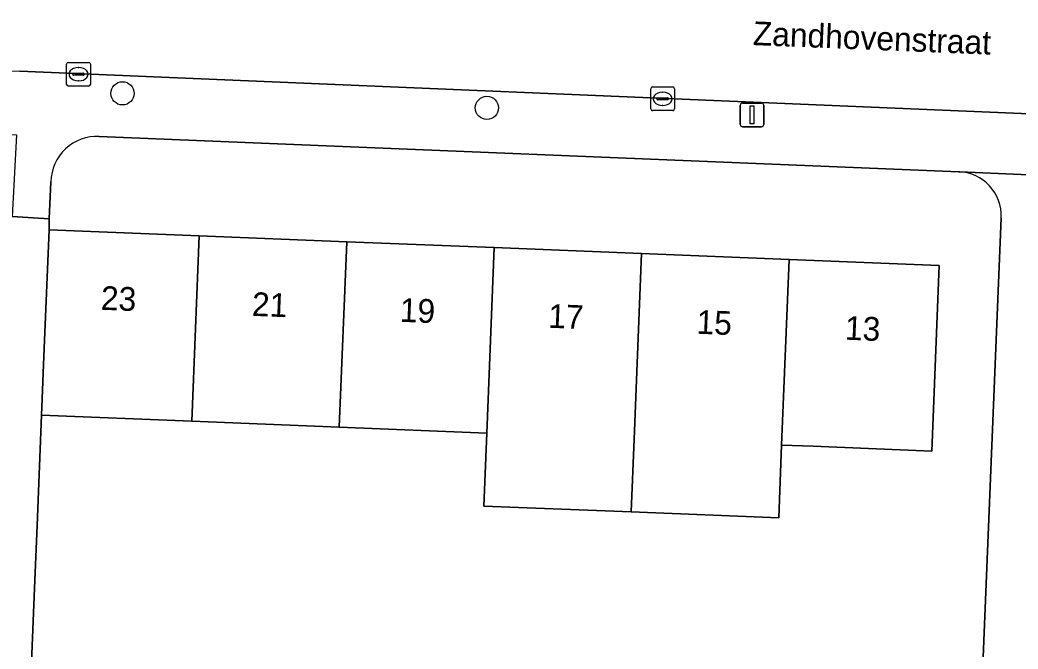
# Model space of a CAD drawing. Extents: x 160732 to 162107, y 387428 to 388479.
# Drawn here: x 161656.7 to 161698.74, y 387786.15 to 387812.66 of the extents above; entities that cross this region are included whole.
import ezdxf

# ---------------------------------------------------------------- set-up
doc = ezdxf.new("R2010")
doc.units = 0
for name, color, linetype in [('IMGEO_Boom', 7, 'Continuous'), ('IMGEO_Erf', 7, 'Continuous'), ('IMGEO_Kolk', 7, 'Continuous'), ('IMGEO_Lichtmast', 7, 'Continuous'), ('IMGEO_Openbare_ruimte_label', 7, 'Continuous'), ('IMGEO_Pand', 7, 'Continuous'), ('IMGEO_Pand_nummerreeks', 7, 'Continuous'), ('IMGEO_Rijbaan_lokaal_open', 7, 'Continuous'), ('IMGEO_Voetpad_open', 7, 'Continuous')]:
    doc.layers.add(name, color=color, linetype=linetype)

msp = doc.modelspace()

# ---------------------------------------------------------------- linework, layer by layer
at = {"layer": 'IMGEO_Boom'}
for centre in [(161661.021, 387809.571), (161676.369, 387808.956)]:
    msp.add_circle(centre, 0.489, dxfattribs=at)
at = {"layer": 'IMGEO_Erf'}
for points in [[(161696.242, 387806.269), (161660.045, 387807.756)], [(161658.006, 387805.841), (161657.937, 387804.276), (161657.928, 387803.822), (161664.257, 387803.567), (161670.467, 387803.318), (161676.676, 387803.068), (161682.886, 387802.818), (161689.096, 387802.569), (161695.425, 387802.314), (161695.11, 387794.497), (161690.115, 387794.698), (161688.782, 387794.752), (161688.659, 387791.682), (161682.449, 387791.931), (161676.239, 387792.18), (161676.362, 387795.251)], [(161697.089, 387781.364), (161698.035, 387804.325)], [(161676.362, 387795.251), (161670.153, 387795.501), (161663.944, 387795.75), (161657.613, 387796.005), (161657.425, 387791.359), (161657.318, 387788.714), (161657.08, 387782.812)]]:
    msp.add_lwpolyline(points, dxfattribs=at)
for centre, radius, start, end in [((161659.963, 387805.8), 1.958, 87.6065, 178.801), ((161696.166, 387804.4), 1.871, 357.7096, 87.6627)]:
    msp.add_arc(centre, radius, start, end, dxfattribs=at)
at = {"layer": 'IMGEO_Kolk'}
for p, q in [((161658.668, 387809.95), (161658.668, 387810.802)), ((161658.743, 387810.876), (161659.595, 387810.876)), ((161659.669, 387810.802), (161659.669, 387809.95)), ((161658.927, 387810.37), (161658.927, 387810.382)), ((161659.365, 387810.333), (161658.967, 387810.333)), ((161658.97, 387810.419), (161659.368, 387810.419)), ((161659.156, 387810.656), (161659.181, 387810.656)), ((161659.411, 387810.382), (161659.411, 387810.37)), ((161659.595, 387809.876), (161658.743, 387809.876)), ((161659.179, 387810.096), (161659.154, 387810.096)), ((161683.271, 387808.915), (161683.271, 387809.767)), ((161683.346, 387809.841), (161684.198, 387809.841)), ((161683.759, 387809.621), (161683.784, 387809.621)), ((161684.272, 387809.767), (161684.272, 387808.915)), ((161683.53, 387809.335), (161683.53, 387809.347)), ((161683.968, 387809.298), (161683.57, 387809.298)), ((161683.573, 387809.384), (161683.971, 387809.384)), ((161683.782, 387809.061), (161683.757, 387809.061)), ((161684.014, 387809.347), (161684.014, 387809.335)), ((161684.198, 387808.841), (161683.346, 387808.841))]:
    msp.add_line(p, q, dxfattribs=at)
for points in [[(161658.668, 387809.95), (161658.668, 387810.802)], [(161658.743, 387810.876), (161659.595, 387810.876)], [(161659.669, 387810.802), (161659.669, 387809.95)], [(161659.595, 387809.876), (161658.743, 387809.876)], [(161683.271, 387808.915), (161683.271, 387809.767)], [(161683.346, 387809.841), (161684.198, 387809.841)], [(161684.272, 387809.767), (161684.272, 387808.915)], [(161684.198, 387808.841), (161683.346, 387808.841)]]:
    msp.add_lwpolyline(points, dxfattribs=at)
for centre, radius, start, end in [((161658.745, 387810.8), 0.0765, 91.552, 178.448), ((161658.745, 387810.8), 0.0765, 91.552, 178.448), ((161659.593, 387810.8), 0.0765, 1.552, 88.448), ((161659.593, 387810.8), 0.0765, 1.552, 88.448), ((161658.967, 387810.379), 0.0403, 85.8775, 175.7526), ((161658.964, 387810.369), 0.0366, 178.938, 274.7102), ((161659.368, 387810.376), 0.043, 264.8664, 352.4533), ((161659.372, 387810.381), 0.0386, 1.7309, 96.639), ((161658.745, 387809.952), 0.0765, 181.552, 268.448), ((161658.745, 387809.952), 0.0765, 181.552, 268.448), ((161659.593, 387809.952), 0.0765, 271.552, 358.448), ((161659.593, 387809.952), 0.0765, 271.552, 358.448), ((161683.348, 387809.765), 0.0765, 91.552, 178.448), ((161683.348, 387809.765), 0.0765, 91.552, 178.448), ((161684.196, 387809.765), 0.0765, 1.552, 88.448), ((161684.196, 387809.765), 0.0765, 1.552, 88.448), ((161683.57, 387809.344), 0.0403, 85.8775, 175.7526), ((161683.567, 387809.334), 0.0366, 178.938, 274.7102), ((161683.971, 387809.341), 0.043, 264.8664, 352.4533), ((161683.975, 387809.346), 0.0386, 1.7309, 96.639), ((161683.348, 387808.917), 0.0765, 181.552, 268.448), ((161683.348, 387808.917), 0.0765, 181.552, 268.448), ((161684.196, 387808.917), 0.0765, 271.552, 358.448), ((161684.196, 387808.917), 0.0765, 271.552, 358.448)]:
    msp.add_arc(centre, radius, start, end, dxfattribs=at)
for centre, major_axis, ratio, start_param, end_param in [((161659.155, 387810.376), (-0.387, 0.002), 0.722429, 4.712389, 7.853982), ((161659.18, 387810.376), (-0.39, 0.002), 0.717154, 1.570796, 4.712389), ((161683.758, 387809.341), (-0.387, 0.002), 0.722429, 4.712389, 7.853982), ((161683.783, 387809.341), (-0.39, 0.002), 0.717154, 1.570796, 4.712389)]:
    msp.add_ellipse(centre, major_axis=major_axis, ratio=ratio, start_param=start_param, end_param=end_param, dxfattribs=at)
at = {"layer": 'IMGEO_Lichtmast'}
for p, q in [((161687.042, 387808.263), (161687.042, 387809.063)), ((161687.042, 387809.063), (161687.042, 387808.263)), ((161687.142, 387809.163), (161687.932, 387809.163)), ((161687.932, 387809.163), (161687.142, 387809.163)), ((161688.032, 387809.063), (161688.032, 387808.263)), ((161688.032, 387808.263), (161688.032, 387809.063)), ((161687.932, 387808.163), (161687.142, 387808.163)), ((161687.142, 387808.163), (161687.932, 387808.163))]:
    msp.add_line(p, q, dxfattribs=at)
msp.add_lwpolyline([(161687.462, 387809.038), (161687.612, 387809.038), (161687.612, 387808.288), (161687.462, 387808.288), (161687.462, 387809.038)], dxfattribs=at)
for centre, start, end in [((161687.142, 387809.063), 90, 180), ((161687.142, 387809.063), 90, 180), ((161687.932, 387809.063), 0, 90), ((161687.932, 387809.063), 360, 90), ((161687.142, 387808.263), 180, 270), ((161687.142, 387808.263), 180, 270), ((161687.932, 387808.263), 270, 0), ((161687.932, 387808.263), 270, 0)]:
    msp.add_arc(centre, 0.1, start, end, dxfattribs=at)
at = {"layer": 'IMGEO_Pand'}
for points in [[(161664.257, 387803.567), (161657.928, 387803.822), (161657.727, 387798.827), (161657.613, 387796.005), (161663.944, 387795.75)], [(161663.944, 387795.75), (161670.153, 387795.501), (161670.467, 387803.318), (161664.257, 387803.567)], [(161670.153, 387795.501), (161676.362, 387795.251), (161676.676, 387803.068), (161670.467, 387803.318)], [(161682.886, 387802.818), (161676.676, 387803.068), (161676.362, 387795.251), (161676.239, 387792.18), (161682.449, 387791.931), (161682.572, 387795.001)], [(161689.096, 387802.569), (161682.886, 387802.818), (161682.572, 387795.001), (161682.449, 387791.931), (161688.659, 387791.682), (161688.782, 387794.752)], [(161688.782, 387794.752), (161690.115, 387794.698), (161695.11, 387794.497), (161695.425, 387802.314), (161689.096, 387802.569)]]:
    msp.add_lwpolyline(points, close=True, dxfattribs=at)
at = {"layer": 'IMGEO_Rijbaan_lokaal_open'}
msp.add_lwpolyline([(161636.304, 387811.344), (161640.411, 387811.175), (161656.698, 387810.505), (161742.061, 387806.898), (161746.058, 387806.738), (161757.711, 387806.339), (161764.654, 387806.046), (161764.962, 387812.924), (161759.329, 387813.11), (161745.532, 387813.54), (161741.724, 387813.702), (161701.753, 387815.402)], dxfattribs=at)
at = {"layer": 'IMGEO_Voetpad_open'}
for points in [[(161765.49, 387801.685), (161766.459, 387805.946), (161764.654, 387806.046), (161757.711, 387806.339), (161746.058, 387806.738), (161742.061, 387806.898), (161656.698, 387810.505)], [(161635.593, 387808.679), (161640.294, 387808.486), (161656.551, 387807.818), (161656.368, 387804.378), (161657.937, 387804.276), (161658.006, 387805.841)], [(161660.045, 387807.756), (161696.242, 387806.269), (161696.292, 387806.27), (161703.084, 387805.965), (161703.103, 387805.963), (161741.009, 387804.422), (161742.537, 387804.36), (161760.804, 387803.617), (161763.455, 387803.55)], [(161703.103, 387805.963), (161703.084, 387805.965), (161696.292, 387806.27), (161696.242, 387806.269)], [(161657.08, 387782.812), (161657.318, 387788.714), (161657.425, 387791.359), (161657.613, 387796.005), (161657.727, 387798.827), (161657.928, 387803.822), (161657.937, 387804.276), (161656.368, 387804.378)], [(161698.035, 387804.325), (161697.089, 387781.364), (161697.032, 387779.969), (161696.037, 387755.833), (161695.998, 387754.652)]]:
    msp.add_lwpolyline(points, dxfattribs=at)
for centre, radius, start, end in [((161659.963, 387805.8), 1.958, 87.6065, 178.801), ((161696.166, 387804.4), 1.871, 357.7096, 87.6627)]:
    msp.add_arc(centre, radius, start, end, dxfattribs=at)

# ---------------------------------------------------------------- texts
at = {"layer": 'IMGEO_Openbare_ruimte_label'}
msp.add_text('Zandhovenstraat', height=1, rotation=357.7071, dxfattribs=at).set_placement((161687.556, 387811.606))
at = {"layer": 'IMGEO_Pand_nummerreeks'}
for s, rotation, p in [('23', 357.697, (161660.095, 387800.453)), ('21', 357.697, (161666.458, 387800.196)), ('19', 357.697, (161672.685, 387799.946)), ('17', 357.6967, (161678.934, 387799.695)), ('15', 357.6967, (161685.183, 387799.443)), ('13', 357.697, (161691.434, 387799.192))]:
    msp.add_text(s, height=1, rotation=rotation, dxfattribs=at).set_placement(p)

doc.saveas('drawing.dxf')
